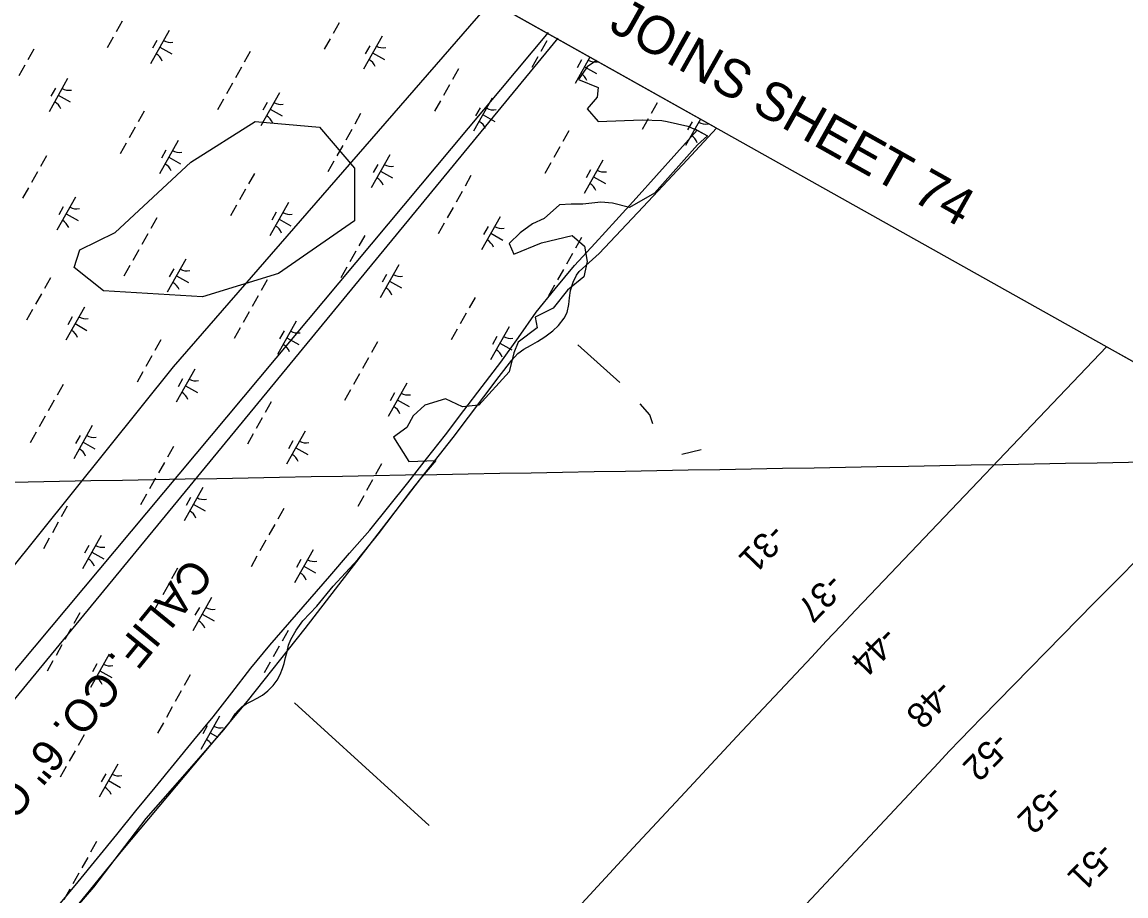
# Model space of a CAD drawing. Extents: x 3913936 to 3933962, y 195330 to 217741.
# Drawn here: x 3927625 to 3929075, y 211254 to 212402 of the extents above; entities that cross this region are included whole.
import ezdxf

# ---------------------------------------------------------------- set-up
doc = ezdxf.new("R2010")
doc.units = 0
for name, color, linetype in [('V-ANNO-TEXT', 7, 'Continuous'), ('V-GRID-FRAM', 7, 'Continuous'), ('V-GRID-MAJR', 7, 'Continuous'), ('V-LEVE-TOET', 7, 'Continuous'), ('V-RIVR-EDGE', 7, 'Continuous'), ('V-RIVR-RANG', 7, 'Continuous'), ('V-RRAP-FSHR', 7, 'Continuous'), ('V-SITE-VEGE', 7, 'Continuous'), ('V-TOPO-DPTH', 7, 'Continuous'), ('V-TOPO-MAJR', 7, 'Continuous'), ('V-TOPO-MINR', 7, 'Continuous'), ('V-UTIL-IDEN', 7, 'Continuous'), ('V-UTIL-LINE', 7, 'Continuous'), ('V-WETL-SWMP', 7, 'Continuous')]:
    doc.layers.add(name, color=color, linetype=linetype)

msp = doc.modelspace()

# ---------------------------------------------------------------- linework, layer by layer
at = {"layer": 'V-GRID-FRAM'}
msp.add_lwpolyline([(3932010.3, 210315), (3924440.1, 196848.2), (3917917.6, 202110.6), (3924798.7, 214359), (3932010.3, 210315)], dxfattribs=at)
at = {"layer": 'V-GRID-MAJR'}
msp.add_spline([(3922793.5, 211712.9), (3925112.7, 211753.6), (3930400.1, 211847.1)], degree=3, dxfattribs=at)
at = {"layer": 'V-LEVE-TOET'}
for p, q in [((3928410.1, 211928.3), (3928354.8, 211977.8)), ((3928516.6, 211840), (3928491.6, 211833.6)), ((3927982.5, 211507.3), (3928159.4, 211346.5))]:
    msp.add_line(p, q, dxfattribs=at)
msp.add_lwpolyline([(3928453.2, 211874), (3928449.4, 211885.9), (3928436.5, 211900.4)], dxfattribs=at)
at = {"layer": 'V-RIVR-EDGE'}
msp.add_lwpolyline([(3928379.1, 212351.3), (3928367.2, 212343.2), (3928355.5, 212326.7), (3928381.4, 212316.1), (3928380.2, 212303.1), (3928367.2, 212287.8), (3928381.4, 212271.3), (3928439.1, 212273.6), (3928465.1, 212272.5), (3928472.2, 212271.3), (3928499.3, 212265.4), (3928512.2, 212259.5), (3928525.2, 212252.4), (3928512.2, 212240.6), (3928455.6, 212177), (3928422.6, 212158.1), (3928400.2, 212164), (3928384.9, 212165.2), (3928361.4, 212162.8), (3928346, 212162.8), (3928330.7, 212161.7), (3928310.7, 212144), (3928295.3, 212136.9), (3928278.8, 212125.1), (3928264.7, 212111), (3928270.6, 212096.8), (3928307.1, 212112.1), (3928347.2, 212121.6), (3928363.7, 212107.4), (3928367.2, 212087.4), (3928362.5, 212067.4), (3928341.3, 212049.7), (3928322.5, 212026.1), (3928298.9, 212014.3), (3928301.2, 212000.2), (3928276.5, 211981.3), (3928270.6, 211967.2), (3928264.7, 211942.4), (3928224.6, 211898.8), (3928203.4, 211896.4), (3928181, 211907.1), (3928153.9, 211898.8), (3928138.6, 211884.7), (3928130.3, 211869.3), (3928112.6, 211856.4), (3928132.7, 211824.5), (3928168, 211825.7), (3928148, 211802.1), (3927996, 211605.3), (3927920.5, 211509.8), (3927756.7, 211314.2), (3927591.7, 211112.6)], dxfattribs=at)
at = {"layer": 'V-RRAP-FSHR'}
msp.add_lwpolyline([(3927673.1, 211241.5), (3927698.5, 211272.3), (3927723.7, 211303.4), (3927748.9, 211334.4), (3927774.1, 211365.4), (3927799.5, 211396.4), (3927824.9, 211427.3), (3927850.3, 211458.2), (3927875.6, 211489.2), (3927900.3, 211520.6), (3927925, 211552.8), (3927950.3, 211583.2), (3927976.5, 211613.3), (3928002.6, 211643.6), (3928028.8, 211673.8), (3928054.9, 211704.1), (3928081.5, 211734.4), (3928106.4, 211765.3), (3928131.3, 211796.6), (3928156.1, 211828), (3928180.7, 211859.6), (3928204.9, 211891.4), (3928229.1, 211923.2), (3928253.4, 211955.1), (3928276.8, 211987.5), (3928299.9, 212020.6), (3928324.9, 212051.3), (3928350.5, 212082.3), (3928377.4, 212111.6), (3928404.5, 212141.3), (3928431.6, 212170.5), (3928458.2, 212200.3), (3928484.7, 212230.3), (3928511.7, 212259.8)], dxfattribs=at)
at = {"layer": 'V-SITE-VEGE'}
msp.add_lwpolyline([(3927846.5, 212217.7), (3927930.9, 212271.4), (3928015.3, 212263.7), (3928061.4, 212210), (3928061.4, 212140.9), (3927961.6, 212071.8), (3927861.8, 212041.1), (3927731.4, 212048.7), (3927693, 212079.5), (3927700.7, 212102.5), (3927746.7, 212125.5)], close=True, dxfattribs=at)
at = {"layer": 'V-TOPO-DPTH'}
msp.add_line((3929841.7, 211531.1), (3929049.3, 211975.4), dxfattribs=at)
msp.add_lwpolyline([(3929049.3, 211975.4), (3928738.9, 211649.4), (3928719.6, 211629.1), (3928700.4, 211608.8), (3928681.2, 211588.5), (3928662.1, 211568.1), (3928563.7, 211463.2), (3928495.6, 211390.3), (3928427.6, 211317.1), (3928360, 211243.7), (3928292.5, 211170.1), (3927933, 210776.4), (3927906.8, 210747.2), (3927880.9, 210717.8), (3927855.5, 210688), (3927830.4, 210657.8), (3927801.2, 210622.3), (3927762, 210574), (3927723.2, 210525.4), (3927684.9, 210476.3), (3927647, 210427), (3927239.8, 209891)], dxfattribs=at)
at = {"layer": 'V-TOPO-MAJR'}
msp.add_lwpolyline([(3929256, 211859.5), (3929211.4, 211816.6), (3929121.9, 211728), (3929033.1, 211638.7), (3928885.5, 211488.3), (3928871.2, 211473.5), (3928856.9, 211458.7), (3928842.7, 211443.8), (3928828.5, 211428.8), (3928539.4, 211119.9), (3928456.8, 211030.6), (3928374.9, 210940.6), (3928294, 210849.6), (3928213.9, 210758), (3928089.8, 210614.3), (3928072.4, 210593.9), (3928055.3, 210573.4), (3928038.5, 210552.6), (3928021.9, 210531.6), (3927604.9, 209996.6)], dxfattribs=at)
at = {"layer": 'V-TOPO-MINR'}
msp.add_lwpolyline([(3929049.3, 211975.4), (3928738.9, 211649.4), (3928719.6, 211629.1), (3928700.4, 211608.8), (3928681.2, 211588.5), (3928662.1, 211568.1), (3928563.7, 211463.2), (3928495.6, 211390.3), (3928427.6, 211317.1), (3928360, 211243.7), (3928292.5, 211170.1), (3927933, 210776.4), (3927906.8, 210747.2), (3927880.9, 210717.8), (3927855.5, 210688), (3927830.4, 210657.8), (3927801.2, 210622.3), (3927762, 210574), (3927723.2, 210525.4), (3927684.9, 210476.3), (3927647, 210427), (3927239.8, 209891)], dxfattribs=at)
at = {"layer": 'V-UTIL-LINE'}
for points in [[(3928241.7, 212430.2), (3927823, 211948.8), (3927341.2, 211348.3)], [(3928328.3, 212380.9), (3926784.1, 210502.9), (3926424.7, 209908.7), (3925640.5, 208467.6), (3924952.2, 207329.2), (3923971.7, 204752.2), (3923252.9, 203563.7), (3921560.2, 201558.8), (3920397.9, 200112.9)], [(3928315.8, 212388.1), (3926944.7, 210748.9), (3926592.7, 210251.5), (3926408.9, 209915), (3925628.6, 208474.4), (3925140, 207727.4), (3924556, 206253.6), (3924055.8, 204771.5), (3923484.9, 203858.5), (3922256, 202262.6), (3921816.4, 201905.6), (3920704.8, 200345.1), (3920462.4, 200062.7)]]:
    msp.add_lwpolyline(points, dxfattribs=at)
at = {"layer": 'V-WETL-SWMP'}
for p, q in [((3928537, 212262.7), (3927795.9, 212678.3)), ((3927755.9, 212403.1), (3927748.1, 212389.1)), ((3927817.9, 212390.7), (3927793.3, 212347.1)), ((3928041.1, 212401.1), (3928033.3, 212387.1)), ((3927744.2, 212382.1), (3927736.3, 212368.2)), ((3927801.8, 212377.9), (3927795.9, 212367.5)), ((3928029.4, 212380.1), (3928021.5, 212366.2)), ((3928097.5, 212383.5), (3928073, 212339.9)), ((3928313.9, 212377.3), (3928306.1, 212363.3)), ((3928318.4, 212385.3), (3928317.8, 212384.3)), ((3927639.9, 212366.2), (3927632.1, 212352.3)), ((3927805.6, 212368.9), (3927821.3, 212360.1)), ((3927924.4, 212363.4), (3927916.6, 212349.4)), ((3928081.4, 212370.7), (3928075.5, 212360.2)), ((3928085.2, 212361.7), (3928100.9, 212352.9)), ((3928302.1, 212356.4), (3928294.3, 212342.4)), ((3928370.7, 212355.9), (3928351.3, 212321.4)), ((3928359.8, 212352.2), (3928353.9, 212341.7)), ((3927628.1, 212345.3), (3927620.3, 212331.4)), ((3927912.7, 212342.5), (3927904.8, 212328.5)), ((3928197.9, 212340.5), (3928190, 212326.5)), ((3928363.6, 212343.1), (3928379.3, 212334.3)), ((3927684.5, 212327.8), (3927660, 212284.2)), ((3927900.9, 212321.6), (3927893.1, 212307.6)), ((3928186.1, 212319.5), (3928178.3, 212305.6)), ((3927668.4, 212315), (3927662.6, 212304.5)), ((3927672.2, 212306), (3927687.9, 212297.1)), ((3927962.8, 212309.2), (3927938.3, 212265.6)), ((3928463.5, 212303.9), (3928462.8, 212302.8)), ((3927889.2, 212300.6), (3927881.3, 212286.7)), ((3927946.8, 212296.4), (3927940.9, 212286)), ((3928174.4, 212298.6), (3928166.5, 212284.7)), ((3928242.4, 212302), (3928217.9, 212258.4)), ((3928226.4, 212289.2), (3928220.5, 212278.7)), ((3928458.9, 212295.8), (3928451, 212281.8)), ((3927784.9, 212284.7), (3927777.1, 212270.8)), ((3927950.6, 212287.4), (3927966.3, 212278.6)), ((3928069.4, 212281.9), (3928061.6, 212267.9)), ((3928230.2, 212280.2), (3928245.9, 212271.4)), ((3928447.1, 212274.9), (3928439.3, 212260.9)), ((3928515.8, 212274.6), (3928496.3, 212239.8)), ((3927773.1, 212263.8), (3927765.3, 212249.9)), ((3928057.7, 212261), (3928049.8, 212247)), ((3928342.9, 212259), (3928335, 212245)), ((3928498.2, 212220.9), (3928537, 212262.7)), ((3928504.8, 212270.7), (3928498.9, 212260.2)), ((3928508.6, 212261.6), (3928524.3, 212252.8)), ((3927829.5, 212246.2), (3927805, 212202.7)), ((3927761.4, 212242.9), (3927753.5, 212228.9)), ((3927813.4, 212233.5), (3927807.6, 212223)), ((3928045.9, 212240), (3928038.1, 212226.1)), ((3928331.1, 212238), (3928323.3, 212224.1)), ((3927656.5, 212226.1), (3927648.6, 212212.2)), ((3927817.2, 212224.4), (3927832.9, 212215.6)), ((3928034.2, 212219.1), (3928026.3, 212205.2)), ((3928107.8, 212227.7), (3928083.3, 212184.1)), ((3928319.4, 212217.1), (3928311.5, 212203.2)), ((3928387.4, 212220.5), (3928362.9, 212176.9)), ((3928440.6, 212159.3), (3928498.2, 212220.9)), ((3927644.7, 212205.2), (3927636.9, 212191.3)), ((3927929.9, 212203.2), (3927922.1, 212189.3)), ((3928091.8, 212214.9), (3928085.9, 212204.4)), ((3928095.6, 212205.9), (3928111.3, 212197.1)), ((3928371.4, 212207.7), (3928365.5, 212197.2)), ((3928214.4, 212200.4), (3928206.6, 212186.4)), ((3928375.2, 212198.7), (3928390.9, 212189.9)), ((3927633, 212184.3), (3927625.1, 212170.4)), ((3927694.9, 212172), (3927670.4, 212128.4)), ((3927918.1, 212182.3), (3927910.3, 212168.3)), ((3928202.7, 212179.5), (3928194.8, 212165.5)), ((3927678.8, 212159.2), (3927673, 212148.7)), ((3927906.4, 212161.4), (3927898.5, 212147.4)), ((3927974.5, 212164.7), (3927950, 212121.1)), ((3928190.9, 212158.5), (3928183.1, 212144.6)), ((3928382.8, 212097.8), (3928440.6, 212159.3)), ((3927682.6, 212150.2), (3927698.3, 212141.3)), ((3927801.5, 212144.6), (3927793.6, 212130.7)), ((3927958.4, 212152), (3927952.6, 212141.5)), ((3927962.2, 212142.9), (3927977.9, 212134.1)), ((3928252.8, 212146.2), (3928228.3, 212102.6)), ((3928179.2, 212137.6), (3928171.3, 212123.7)), ((3928236.8, 212133.4), (3928230.9, 212122.9)), ((3927789.7, 212123.7), (3927781.9, 212109.8)), ((3928074.9, 212121.7), (3928067.1, 212107.8)), ((3928240.6, 212124.4), (3928256.3, 212115.6)), ((3928359.4, 212118.9), (3928351.6, 212104.9)), ((3927777.9, 212102.8), (3927770.1, 212088.8)), ((3928063.1, 212100.8), (3928055.3, 212086.8)), ((3927839.9, 212090.4), (3927815.4, 212046.9)), ((3928347.7, 212097.9), (3928339.8, 212084)), ((3928356.6, 212074.1), (3928382.8, 212097.8)), ((3927766.2, 212081.9), (3927758.3, 212067.9)), ((3927823.8, 212077.7), (3927818, 212067.2)), ((3928051.4, 212079.9), (3928043.5, 212065.9)), ((3928119.5, 212083.2), (3928095, 212039.6)), ((3928103.4, 212070.4), (3928097.6, 212060)), ((3928335.9, 212077), (3928328.1, 212063.1)), ((3928352.8, 212069.4), (3928356.6, 212074.1)), ((3927661.9, 212066), (3927654.1, 212052)), ((3927827.6, 212068.6), (3927843.3, 212059.8)), ((3927946.5, 212063.1), (3927938.6, 212049.2)), ((3928107.2, 212061.4), (3928122.9, 212052.6)), ((3928324.2, 212056.1), (3928316.3, 212042.2)), ((3928345.1, 212049.3), (3928348.8, 212060.4)), ((3928348.8, 212060.4), (3928352.8, 212069.4)), ((3927650.2, 212045), (3927642.3, 212031.1)), ((3927934.7, 212042.2), (3927926.9, 212028.3)), ((3928343.8, 212039.5), (3928345.1, 212049.3)), ((3927706.5, 212027.5), (3927682, 211983.9)), ((3928219.9, 212040.2), (3928212.1, 212026.3)), ((3928340.8, 212020.5), (3928343.1, 212030.7)), ((3928343.1, 212030.7), (3928343.8, 212039.5)), ((3927638.4, 212024.1), (3927630.6, 212010.2)), ((3927690.5, 212014.7), (3927684.6, 212004.2)), ((3927922.9, 212021.3), (3927915.1, 212007.3)), ((3928208.1, 212019.3), (3928200.3, 212005.3)), ((3928329.2, 212003.4), (3928336.6, 212012.9)), ((3928336.6, 212012.9), (3928340.8, 212020.5)), ((3927694.3, 212005.7), (3927709.9, 211996.9)), ((3927911.2, 212000.4), (3927903.3, 211986.4)), ((3927984.9, 212008.9), (3927960.4, 211965.3)), ((3928196.4, 211998.4), (3928188.5, 211984.4)), ((3928264.5, 212001.7), (3928240, 211958.1)), ((3928322, 211996.4), (3928329.2, 212003.4)), ((3927806.9, 211984.5), (3927799.1, 211970.5)), ((3927968.8, 211996.2), (3927963, 211985.7)), ((3927972.6, 211987.1), (3927988.3, 211978.3)), ((3928248.4, 211988.9), (3928242.6, 211978.5)), ((3928301.8, 211982.2), (3928311.5, 211988.5)), ((3928311.5, 211988.5), (3928322, 211996.4)), ((3928091.5, 211981.6), (3928083.6, 211967.7)), ((3928252.2, 211979.9), (3928267.9, 211971.1)), ((3928276.1, 211966.6), (3928284, 211972.2)), ((3928284, 211972.2), (3928292.5, 211976.8)), ((3928292.5, 211976.8), (3928301.8, 211982.2)), ((3927795.2, 211963.5), (3927787.3, 211949.6)), ((3928079.7, 211960.7), (3928071.9, 211946.7)), ((3928251.6, 211936.3), (3928268.2, 211957.5)), ((3928268.2, 211957.5), (3928276.1, 211966.6)), ((3927783.4, 211942.6), (3927775.6, 211928.7)), ((3927851.5, 211946), (3927827, 211902.4)), ((3928067.9, 211939.8), (3928060.1, 211925.8)), ((3927678.5, 211925.9), (3927670.7, 211911.9)), ((3927835.5, 211933.2), (3927829.6, 211922.7)), ((3928129.9, 211927.4), (3928105.4, 211883.8)), ((3928191.1, 211856.1), (3928251.6, 211936.3)), ((3927839.3, 211924.2), (3927854.9, 211915.4)), ((3928056.2, 211918.9), (3928048.3, 211904.9)), ((3928113.8, 211914.6), (3928108, 211904.2)), ((3927666.7, 211905), (3927658.9, 211891)), ((3927951.9, 211902.9), (3927944.1, 211889)), ((3928117.6, 211905.6), (3928133.3, 211896.8)), ((3927655, 211884), (3927647.1, 211870.1)), ((3927940.2, 211882), (3927932.3, 211868.1)), ((3927716.9, 211871.7), (3927692.4, 211828.1)), ((3927643.2, 211863.1), (3927635.4, 211849.2)), ((3927700.9, 211858.9), (3927695, 211848.4)), ((3927928.4, 211861.1), (3927920.6, 211847.2)), ((3927996.5, 211864.5), (3927972, 211820.9)), ((3928135.4, 211785.8), (3928191.1, 211856.1)), ((3927704.7, 211849.9), (3927720.3, 211841.1)), ((3927823.5, 211844.4), (3927815.7, 211830.4)), ((3927980.5, 211851.7), (3927974.6, 211841.2)), ((3927984.3, 211842.7), (3927999.9, 211833.9)), ((3927811.7, 211823.4), (3927803.9, 211809.5)), ((3928096.9, 211821.4), (3928089.1, 211807.5)), ((3927800, 211802.5), (3927792.1, 211788.6)), ((3928085.2, 211800.5), (3928077.3, 211786.6)), ((3927788.2, 211781.6), (3927780.4, 211767.7)), ((3927861.9, 211790.2), (3927837.4, 211746.6)), ((3928092.9, 211729.7), (3928135.4, 211785.8)), ((3927845.9, 211777.4), (3927840, 211766.9)), ((3927849.6, 211768.4), (3927865.3, 211759.6)), ((3928073.4, 211779.6), (3928065.6, 211765.6)), ((3927684, 211765.7), (3927676.1, 211751.8)), ((3927968.5, 211762.9), (3927960.7, 211748.9)), ((3927672.2, 211744.8), (3927664.4, 211730.8)), ((3927956.7, 211741.9), (3927948.9, 211728)), ((3927660.4, 211723.9), (3927652.6, 211709.9)), ((3927728.5, 211727.2), (3927704, 211683.6)), ((3928065.6, 211695.9), (3928092.9, 211729.7)), ((3927712.5, 211714.4), (3927706.6, 211704)), ((3927945, 211721), (3927937.1, 211707.1)), ((3928006.9, 211708.7), (3927982.4, 211665.1)), ((3927716.3, 211705.4), (3927732, 211696.6)), ((3927933.2, 211700.1), (3927925.4, 211686.1)), ((3927990.9, 211695.9), (3927985, 211685.4)), ((3928033.3, 211660.6), (3928065.6, 211695.9)), ((3927829, 211684.2), (3927821.1, 211670.2)), ((3927994.6, 211686.9), (3928010.3, 211678.1)), ((3927817.2, 211663.3), (3927809.4, 211649.3)), ((3928012, 211634.4), (3928033.3, 211660.6)), ((3927805.4, 211642.3), (3927797.6, 211628.4)), ((3927873.5, 211645.7), (3927849, 211602.1)), ((3927700.5, 211625.6), (3927692.7, 211611.7)), ((3927857.5, 211632.9), (3927851.6, 211622.5)), ((3927861.3, 211623.9), (3927877, 211615.1)), ((3927993.5, 211615), (3928012, 211634.4)), ((3927984.5, 211603), (3927993.5, 211615)), ((3927688.8, 211604.7), (3927680.9, 211590.7)), ((3927974, 211602.7), (3927966.1, 211588.7)), ((3927977.6, 211590.7), (3927984.5, 211603)), ((3927677, 211583.8), (3927669.2, 211569.8)), ((3927962.2, 211581.8), (3927954.4, 211567.8)), ((3927972.7, 211574.9), (3927974.6, 211583.3)), ((3927974.6, 211583.3), (3927977.6, 211590.7)), ((3927665.2, 211562.8), (3927657.4, 211548.9)), ((3927738.9, 211571.4), (3927714.4, 211527.8)), ((3927969, 211559.1), (3927970.9, 211567.1)), ((3927970.9, 211567.1), (3927972.7, 211574.9)), ((3927722.9, 211558.6), (3927717, 211548.2)), ((3927726.7, 211549.6), (3927742.4, 211540.8)), ((3927950.4, 211560.8), (3927942.6, 211546.9)), ((3927963.9, 211544.6), (3927966.9, 211552.4)), ((3927966.9, 211552.4), (3927969, 211559.1)), ((3927845.5, 211544.1), (3927837.7, 211530.2)), ((3927954.5, 211530.2), (3927959.7, 211537.2)), ((3927959.7, 211537.2), (3927963.9, 211544.6)), ((3927833.8, 211523.2), (3927825.9, 211509.2)), ((3927940.4, 211517.5), (3927947.5, 211523.4)), ((3927947.5, 211523.4), (3927954.5, 211530.2)), ((3927913.5, 211502.3), (3927919.2, 211506.2)), ((3927919.2, 211506.2), (3927926.9, 211510)), ((3927926.9, 211510), (3927933.3, 211513.4)), ((3927933.3, 211513.4), (3927940.4, 211517.5)), ((3927822, 211502.3), (3927814.2, 211488.3)), ((3927897.9, 211482.5), (3927904.7, 211493.2)), ((3927904.7, 211493.2), (3927908.3, 211497.3)), ((3927908.3, 211497.3), (3927913.5, 211502.3)), ((3927810.2, 211481.3), (3927802.4, 211467.4)), ((3927883.9, 211489.9), (3927859.4, 211446.3)), ((3927867.9, 211477.1), (3927862, 211466.7)), ((3927889.7, 211471.8), (3927897.9, 211482.5)), ((3927706, 211465.4), (3927698.1, 211451.5)), ((3927845.1, 211420.8), (3927889.7, 211471.8)), ((3927871.7, 211468.1), (3927881.6, 211462.5)), ((3927694.2, 211444.5), (3927686.4, 211430.6)), ((3927682.5, 211423.6), (3927674.6, 211409.6)), ((3927750.6, 211426.9), (3927726.1, 211383.4)), ((3927787.5, 211355.6), (3927845.1, 211420.8)), ((3927734.5, 211414.2), (3927728.6, 211403.7)), ((3927738.3, 211405.2), (3927754, 211396.3)), ((3927718.7, 211265.1), (3927787.5, 211355.6)), ((3927722.5, 211325.3), (3927714.7, 211311.4)), ((3927710.8, 211304.4), (3927702.9, 211290.5)), ((3927699, 211283.5), (3927691.2, 211269.6)), ((3927662.7, 211200.5), (3927718.7, 211265.1)), ((3927687.3, 211262.6), (3927679.4, 211248.6))]:
    msp.add_line(p, q, dxfattribs=at)
for centre, start, end in [((3927819.3, 212392.9), 239.8861, 281.4297), ((3928098.9, 212385.7), 239.8861, 281.4297), ((3927792.3, 212344.7), 19.8861, 61.4297), ((3928071.9, 212337.5), 19.8861, 61.4297), ((3928377.3, 212367.1), 239.8861, 281.4297), ((3928350.2, 212319), 19.8861, 61.4297), ((3927686, 212329.9), 239.8861, 281.4297), ((3927658.9, 212281.8), 19.8861, 61.4297), ((3927964.3, 212311.4), 239.8861, 281.4297), ((3928243.9, 212304.2), 239.8861, 281.4297), ((3927937.3, 212263.2), 19.8861, 61.4297), ((3928216.9, 212256), 19.8861, 61.4297), ((3928522.3, 212285.6), 239.8861, 281.4297), ((3928495.2, 212237.4), 19.8861, 61.4297), ((3927831, 212248.4), 239.8861, 281.4297), ((3927803.9, 212200.3), 19.8861, 61.4297), ((3928109.3, 212229.9), 239.8861, 281.4297), ((3928388.9, 212222.6), 239.8861, 281.4297), ((3928082.3, 212181.7), 19.8861, 61.4297), ((3928361.9, 212174.5), 19.8861, 61.4297), ((3927696.4, 212174.1), 239.8861, 281.4297), ((3927976, 212166.9), 239.8861, 281.4297), ((3927669.3, 212126), 19.8861, 61.4297), ((3927948.9, 212118.7), 19.8861, 61.4297), ((3928254.3, 212148.4), 239.8861, 281.4297), ((3928227.3, 212100.2), 19.8861, 61.4297), ((3927841.4, 212092.6), 239.8861, 281.4297), ((3927814.3, 212044.5), 19.8861, 61.4297), ((3928121, 212085.4), 239.8861, 281.4297), ((3928093.9, 212037.2), 19.8861, 61.4297), ((3927708, 212029.7), 239.8861, 281.4297), ((3927680.9, 211981.5), 19.8861, 61.4297), ((3927986.4, 212011.1), 239.8861, 281.4297), ((3928266, 212003.9), 239.8861, 281.4297), ((3927959.3, 211962.9), 19.8861, 61.4297), ((3928238.9, 211955.7), 19.8861, 61.4297), ((3927853, 211948.1), 239.8861, 281.4297), ((3927825.9, 211900), 19.8861, 61.4297), ((3928131.4, 211929.6), 239.8861, 281.4297), ((3928104.3, 211881.4), 19.8861, 61.4297), ((3927718.4, 211873.9), 239.8861, 281.4297), ((3927691.3, 211825.7), 19.8861, 61.4297), ((3927998, 211866.6), 239.8861, 281.4297), ((3927970.9, 211818.5), 19.8861, 61.4297), ((3927863.4, 211792.3), 239.8861, 281.4297), ((3927836.3, 211744.2), 19.8861, 61.4297), ((3927730, 211729.4), 239.8861, 281.4297), ((3927703, 211681.2), 19.8861, 61.4297), ((3928008.4, 211710.8), 239.8861, 281.4297), ((3927981.3, 211662.7), 19.8861, 61.4297), ((3927875, 211647.9), 239.8861, 281.4297), ((3927848, 211599.7), 19.8861, 61.4297), ((3927740.4, 211573.6), 239.8861, 281.4297), ((3927713.3, 211525.4), 19.8861, 61.4297), ((3927885.4, 211492.1), 239.8861, 281.4297), ((3927858.3, 211443.9), 31.4696, 61.4297), ((3927752, 211429.1), 239.8861, 281.4297), ((3927725, 211381), 19.8861, 61.4297)]:
    msp.add_arc(centre, 17.6, start, end, dxfattribs=at)

# ---------------------------------------------------------------- texts
at = {"layer": 'V-ANNO-TEXT'}
msp.add_text('JOINS SHEET 74', height=50, rotation=330.6579, dxfattribs=at).set_placement((3928393.5, 212392.2))
at = {"layer": 'V-RIVR-RANG'}
for s, p in [('-31', (3928608.8, 211745.3)), ('-37', (3928684.7, 211680.4)), ('-44', (3928756, 211610.2)), ('-48', (3928828.7, 211540.6)), ('-52', (3928903.1, 211471.8)), ('-52', (3928974.9, 211402.6)), ('-51', (3929040.8, 211327.4))]:
    msp.add_text(s, height=33.5, rotation=226.0279, dxfattribs=at).set_placement(p)
at = {"layer": 'V-UTIL-IDEN'}
msp.add_text('CALIF. CO. 6" GAS PIPELINE', height=42, rotation=230.7536, dxfattribs=at).set_placement((3927845.9, 211700.3))

doc.saveas('drawing.dxf')
